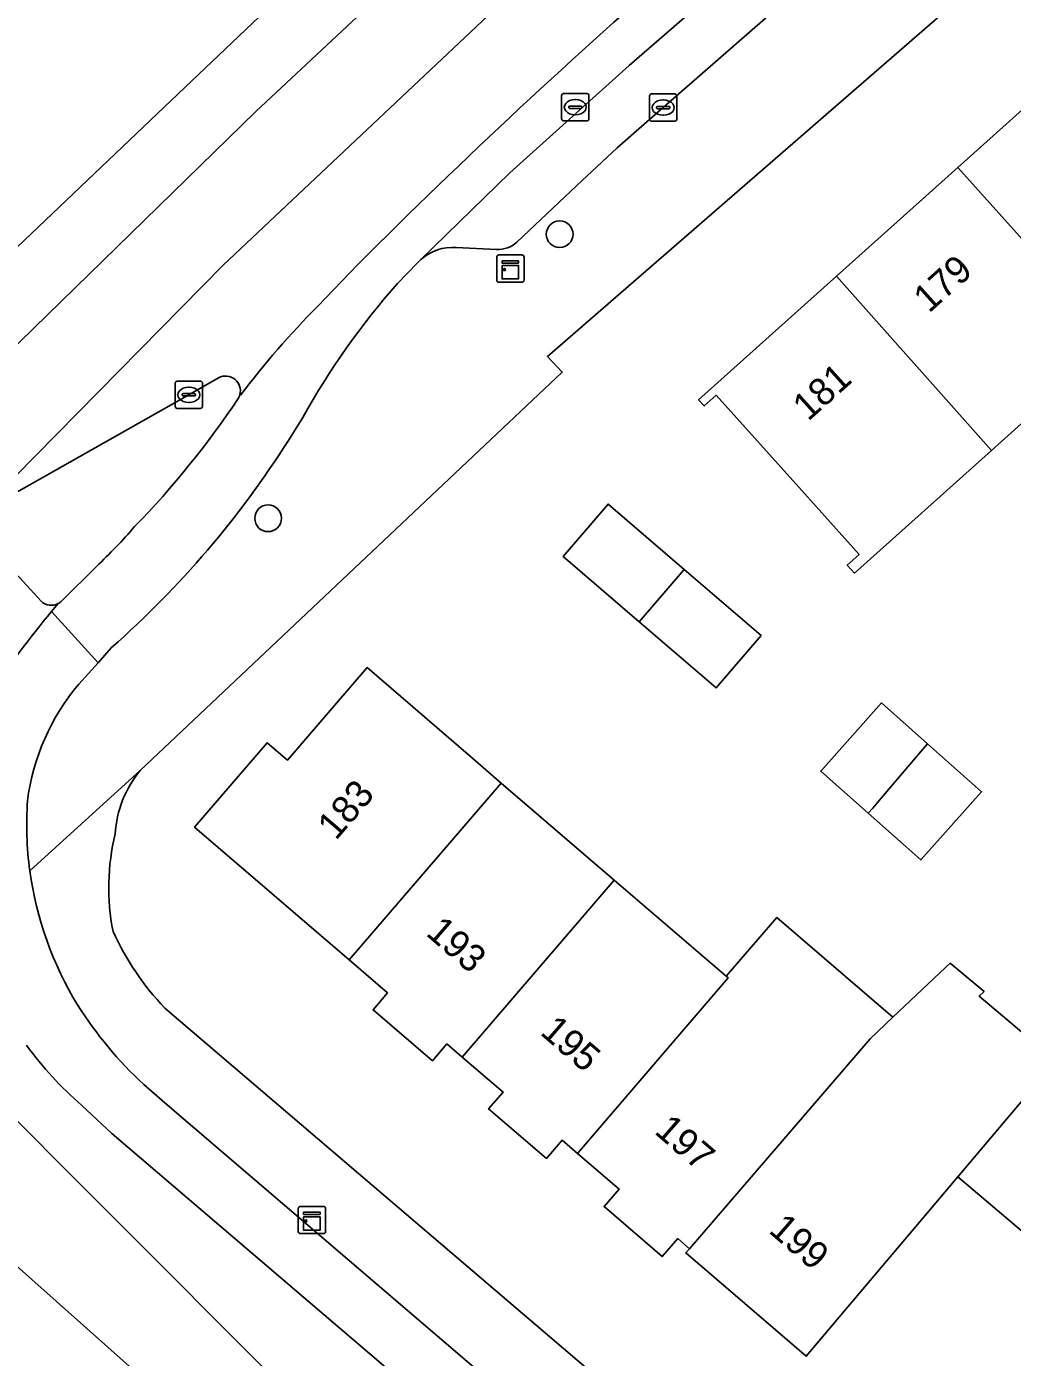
# Model space of a CAD drawing. Extents: x 162523 to 163266, y 381230 to 382050.
# Drawn here: x 162544 to 162580.08, y 381797.08 to 381845.82 of the extents above; entities that cross this region are included whole.
import ezdxf

# ---------------------------------------------------------------- set-up
doc = ezdxf.new("R2010")
doc.units = 0
for name, color, linetype in [('IMGEO_Berm_groen', 7, 'Continuous'), ('IMGEO_Boom', 7, 'Continuous'), ('IMGEO_Erf', 7, 'Continuous'), ('IMGEO_Fietspad_gesloten', 7, 'Continuous'), ('IMGEO_Kast', 7, 'Continuous'), ('IMGEO_Kolk', 7, 'Continuous'), ('IMGEO_Pand', 7, 'Continuous'), ('IMGEO_Pand_nummerreeks', 7, 'Continuous'), ('IMGEO_Parkeervlak_open', 7, 'Continuous'), ('IMGEO_Rijbaan_lokaal_gesloten', 7, 'Continuous'), ('IMGEO_Rijbaan_lokaal_open', 7, 'Continuous'), ('IMGEO_Rijbaan_regionaal_gesloten', 7, 'Continuous'), ('IMGEO_Rioolput', 7, 'Continuous'), ('IMGEO_Verkeerseiland_groen', 7, 'Continuous'), ('IMGEO_Voetpad_open', 7, 'Continuous')]:
    doc.layers.add(name, color=color, linetype=linetype)

msp = doc.modelspace()

# ---------------------------------------------------------------- linework, layer by layer
at = {"layer": 'IMGEO_Berm_groen'}
for points in [[(162541.691, 381807.666), (162541.866, 381807.508), (162552.821, 381796.54), (162560.227, 381789.1), (162563.333, 381786.008), (162564.169, 381786.991), (162565.997, 381789.141), (162547.12, 381805.283)], [(162547.12, 381805.283), (162546.004, 381806.321)]]:
    msp.add_lwpolyline(points, dxfattribs=at)
msp.add_arc((162554.627, 381816.257), 13.156, 216.072, 229.0483, dxfattribs=at)
at = {"layer": 'IMGEO_Boom'}
for centre in [(162563.506, 381838.213), (162552.834, 381827.81)]:
    msp.add_circle(centre, 0.489, dxfattribs=at)
at = {"layer": 'IMGEO_Erf'}
for points in [[(162581.307, 381849.596), (162563.057, 381833.73), (162563.598, 381833.161), (162548.153, 381818.57)], [(162583.779, 381834.303), (162579.309, 381830.297), (162574.292, 381825.801), (162574.034, 381826.09), (162574.468, 381826.479), (162572.369, 381828.821), (162569.236, 381832.318), (162568.797, 381831.925), (162568.594, 381832.152), (162573.641, 381836.675), (162578.085, 381840.657), (162582.563, 381844.671)], [(162580.559, 381801.594), (162578.078, 381803.689), (162572.53, 381797.118), (162568.124, 381800.904), (162568.257, 381801.059), (162567.826, 381801.43), (162567.261, 381800.773), (162565.134, 381802.602), (162565.683, 381803.24), (162564.155, 381804.552), (162563.596, 381805.033), (162563.021, 381804.364), (162560.907, 381806.181), (162561.434, 381806.794), (162559.94, 381808.078), (162559.378, 381808.561), (162558.846, 381807.942), (162556.676, 381809.806), (162557.208, 381810.425), (162555.802, 381811.633), (162550.14, 381816.499), (162552.796, 381819.59), (162553.542, 381818.95), (162556.455, 381822.339), (162560.247, 381819.08), (162561.371, 381818.114), (162565.507, 381814.56), (162569.606, 381811.039), (162571.456, 381813.192), (162575.706, 381809.539), (162577.623, 381811.353), (162577.801, 381811.522), (162579.039, 381810.476), (162578.861, 381810.308), (162581.666, 381807.939)], [(162549.054, 381809.864), (162602.511, 381764.218)]]:
    msp.add_lwpolyline(points, dxfattribs=at)
for points in [[(162568.062, 381825.938), (162570.883, 381823.515), (162569.234, 381821.597), (162566.419, 381824.016), (162563.631, 381826.412), (162565.279, 381828.33)], [(162576.73, 381815.295), (162574.802, 381817.007), (162573.065, 381818.549), (162575.284, 381821.048), (162576.968, 381819.554), (162578.95, 381817.795), (162578.733, 381817.551), (162578.339, 381817.108)]]:
    msp.add_lwpolyline(points, close=True, dxfattribs=at)
for centre, radius, start, end in [((162551.204, 381816.028), 3.972, 140.2027, 176.8087), ((162555.287, 381814.281), 8.286, 166.2591, 191.1407), ((162556.683, 381817.047), 10.478, 204.6296, 223.2748)]:
    msp.add_arc(centre, radius, start, end, dxfattribs=at)
at = {"layer": 'IMGEO_Fietspad_gesloten'}
for points in [[(162557.574, 381836.413), (162558.305, 381837.166), (162558.429, 381837.287), (162561.681, 381840.461), (162566.047, 381844.39), (162586.056, 381861.754)], [(162556.114, 381837.102), (162554.652, 381835.58)], [(162551.829, 381832.318), (162551.802, 381832.336)], [(162553.581, 381830.663), (162554.101, 381831.504)], [(162546.55, 381826.045), (162545.268, 381824.77)], [(162545.152, 381824.687), (162544.905, 381824.394), (162546.608, 381822.519), (162547.108, 381823.075)], [(162545.904, 381821.736), (162546.608, 381822.519), (162544.905, 381824.394)], [(162601.096, 381761.857), (162549.056, 381806.402), (162548.287, 381807.068)], [(162546.004, 381806.321), (162547.12, 381805.283), (162565.997, 381789.141), (162571.272, 381784.63), (162579.513, 381777.583), (162580.204, 381776.991), (162588.493, 381769.903), (162589.179, 381769.316), (162597.187, 381762.468), (162599.877, 381760.168), (162602.123, 381758.248), (162610.407, 381751.166), (162611.084, 381750.587), (162619.592, 381743.314), (162620.285, 381742.721), (162628.68, 381735.544)]]:
    msp.add_lwpolyline(points, dxfattribs=at)
for centre, radius, start, end in [((162722.245, 381670.975), 234.942, 130.97379, 135.00056), ((162579.088, 381817.51), 28.639, 138.6951, 150.7479), ((162576.88, 381813.491), 31.337, 135.1796, 143.0733), ((162523.882, 381850.85), 33.53, 315.8702, 326.19), ((162551.314, 381832.46), 0.503, 328.0123, 345.7841), ((162523.546, 381849.729), 35.575, 311.4757, 327.5922), ((162532.143, 381841.248), 20.945, 313.4583, 318.988), ((162571.801, 381801.984), 35.008, 140.1985, 146.4461), ((162544.938, 381825.109), 0.473, 296.9157, 314.253), ((162552.215, 381816.416), 8.255, 139.8695, 172.7312), ((162556.648, 381816.602), 12.65, 176.1105, 187.7361), ((162556.661, 381816.598), 12.663, 187.7105, 211.4611), ((162558.242, 381817.808), 14.644, 212.2721, 227.1729), ((162554.627, 381816.257), 13.156, 216.072, 229.0483)]:
    msp.add_arc(centre, radius, start, end, dxfattribs=at)
at = {"layer": 'IMGEO_Kast'}
for p, q in [((162561.203, 381836.527), (162561.203, 381837.368)), ((162561.203, 381837.368), (162561.203, 381836.527)), ((162561.278, 381837.452), (162562.119, 381837.452)), ((162562.119, 381837.452), (162561.278, 381837.452)), ((162562.203, 381837.377), (162562.203, 381836.536)), ((162562.203, 381836.536), (162562.203, 381837.377)), ((162562.128, 381836.452), (162561.287, 381836.452)), ((162561.287, 381836.452), (162562.128, 381836.452)), ((162553.939, 381801.686), (162553.939, 381802.527)), ((162553.939, 381802.527), (162553.939, 381801.686)), ((162554.014, 381802.611), (162554.855, 381802.611)), ((162554.855, 381802.611), (162554.014, 381802.611)), ((162554.939, 381802.536), (162554.939, 381801.695)), ((162554.939, 381801.695), (162554.939, 381802.536)), ((162554.864, 381801.611), (162554.023, 381801.611)), ((162554.023, 381801.611), (162554.864, 381801.611))]:
    msp.add_line(p, q, dxfattribs=at)
for points in [[(162561.398, 381837.242), (162561.998, 381837.242), (162561.998, 381837.157), (162561.398, 381837.157), (162561.398, 381837.242)], [(162561.398, 381837.067), (162561.998, 381837.067), (162561.998, 381836.578), (162561.398, 381836.578), (162561.398, 381837.067)], [(162554.134, 381802.401), (162554.734, 381802.401), (162554.734, 381802.316), (162554.134, 381802.316), (162554.134, 381802.401)], [(162554.134, 381802.226), (162554.734, 381802.226), (162554.734, 381801.737), (162554.134, 381801.737), (162554.134, 381802.226)]]:
    msp.add_lwpolyline(points, dxfattribs=at)
for centre in [(162561.482, 381836.916), (162554.218, 381802.075)]:
    msp.add_circle(centre, 0.0377, dxfattribs=at)
for centre, start, end in [((162561.281, 381837.374), 92.4484, 184.2845), ((162561.281, 381837.374), 92.4484, 184.2845), ((162562.125, 381837.374), 2.4484, 94.2845), ((162562.125, 381837.374), 2.4484, 94.2845), ((162561.281, 381836.53), 182.4484, 274.2845), ((162561.281, 381836.53), 182.4484, 274.2845), ((162562.125, 381836.53), 272.4484, 4.2845), ((162562.125, 381836.53), 272.4484, 4.2845), ((162554.017, 381802.533), 92.4484, 184.2845), ((162554.017, 381802.533), 92.4484, 184.2845), ((162554.861, 381802.533), 2.4484, 94.2845), ((162554.861, 381802.533), 2.4484, 94.2845), ((162554.017, 381801.689), 182.4484, 274.2845), ((162554.017, 381801.689), 182.4484, 274.2845), ((162554.861, 381801.689), 272.4484, 4.2845), ((162554.861, 381801.689), 272.4484, 4.2845)]:
    msp.add_arc(centre, 0.0779, start, end, dxfattribs=at)
at = {"layer": 'IMGEO_Kolk'}
for p, q in [((162566.87, 381843.35), (162567.722, 381843.35)), ((162566.795, 381842.424), (162566.795, 381843.276)), ((162567.054, 381842.844), (162567.054, 381842.856)), ((162567.097, 381842.893), (162567.495, 381842.893)), ((162567.283, 381843.13), (162567.308, 381843.13)), ((162567.538, 381842.856), (162567.538, 381842.844)), ((162567.796, 381843.276), (162567.796, 381842.424)), ((162567.492, 381842.807), (162567.094, 381842.807)), ((162567.306, 381842.57), (162567.281, 381842.57)), ((162567.722, 381842.35), (162566.87, 381842.35)), ((162549.433, 381831.905), (162549.433, 381832.757)), ((162549.508, 381832.831), (162550.36, 381832.831)), ((162549.921, 381832.611), (162549.946, 381832.611)), ((162550.434, 381832.757), (162550.434, 381831.905)), ((162549.692, 381832.325), (162549.692, 381832.337)), ((162550.13, 381832.288), (162549.732, 381832.288)), ((162549.735, 381832.374), (162550.133, 381832.374)), ((162550.176, 381832.337), (162550.176, 381832.325)), ((162550.36, 381831.831), (162549.508, 381831.831)), ((162549.944, 381832.051), (162549.919, 381832.051))]:
    msp.add_line(p, q, dxfattribs=at)
for points in [[(162566.87, 381843.35), (162567.722, 381843.35)], [(162566.795, 381842.424), (162566.795, 381843.276)], [(162567.796, 381843.276), (162567.796, 381842.424)], [(162567.722, 381842.35), (162566.87, 381842.35)], [(162549.433, 381831.905), (162549.433, 381832.757)], [(162549.508, 381832.831), (162550.36, 381832.831)], [(162550.434, 381832.757), (162550.434, 381831.905)], [(162550.36, 381831.831), (162549.508, 381831.831)]]:
    msp.add_lwpolyline(points, dxfattribs=at)
for centre, radius, start, end in [((162566.872, 381843.274), 0.0765, 91.552, 178.448), ((162566.872, 381843.274), 0.0765, 91.552, 178.448), ((162567.72, 381843.274), 0.0765, 1.552, 88.448), ((162567.72, 381843.274), 0.0765, 1.552, 88.448), ((162567.094, 381842.853), 0.0403, 85.8775, 175.7526), ((162567.091, 381842.843), 0.0366, 178.938, 274.7102), ((162567.495, 381842.85), 0.043, 264.8664, 352.4533), ((162567.499, 381842.855), 0.0386, 1.7309, 96.639), ((162566.872, 381842.426), 0.0765, 181.552, 268.448), ((162566.872, 381842.426), 0.0765, 181.552, 268.448), ((162567.72, 381842.426), 0.0765, 271.552, 358.448), ((162567.72, 381842.426), 0.0765, 271.552, 358.448), ((162549.51, 381832.755), 0.0765, 91.552, 178.448), ((162549.51, 381832.755), 0.0765, 91.552, 178.448), ((162550.358, 381832.755), 0.0765, 1.552, 88.448), ((162550.358, 381832.755), 0.0765, 1.552, 88.448), ((162549.732, 381832.334), 0.0403, 85.8775, 175.7526), ((162549.729, 381832.324), 0.0366, 178.938, 274.7102), ((162550.133, 381832.331), 0.043, 264.8664, 352.4533), ((162550.137, 381832.336), 0.0386, 1.7309, 96.639), ((162549.51, 381831.907), 0.0765, 181.552, 268.448), ((162549.51, 381831.907), 0.0765, 181.552, 268.448), ((162550.358, 381831.907), 0.0765, 271.552, 358.448), ((162550.358, 381831.907), 0.0765, 271.552, 358.448)]:
    msp.add_arc(centre, radius, start, end, dxfattribs=at)
for centre, major_axis, ratio, start_param, end_param in [((162567.282, 381842.85), (-0.387, 0.002), 0.722429, 4.712389, 7.853982), ((162567.307, 381842.85), (-0.39, 0.002), 0.717154, 1.570796, 4.712389), ((162549.92, 381832.331), (-0.387, 0.002), 0.722429, 4.712389, 7.853982), ((162549.945, 381832.331), (-0.39, 0.002), 0.717154, 1.570796, 4.712389)]:
    msp.add_ellipse(centre, major_axis=major_axis, ratio=ratio, start_param=start_param, end_param=end_param, dxfattribs=at)
at = {"layer": 'IMGEO_Pand'}
for points in [[(162583.779, 381834.303), (162588.257, 381838.316), (162582.563, 381844.671), (162578.085, 381840.657)], [(162579.309, 381830.297), (162583.779, 381834.303), (162578.085, 381840.657), (162573.641, 381836.675)], [(162579.309, 381830.297), (162573.641, 381836.675), (162568.594, 381832.152), (162568.797, 381831.925), (162569.236, 381832.318), (162572.369, 381828.821), (162574.468, 381826.479), (162574.034, 381826.09), (162574.292, 381825.801)], [(162566.419, 381824.016), (162568.062, 381825.938), (162565.279, 381828.33), (162563.631, 381826.412)], [(162566.419, 381824.016), (162569.234, 381821.597), (162570.883, 381823.515), (162568.062, 381825.938)], [(162561.371, 381818.114), (162560.247, 381819.08), (162556.455, 381822.339), (162553.542, 381818.95), (162552.796, 381819.59), (162550.14, 381816.499), (162555.802, 381811.633)], [(162576.968, 381819.554), (162575.284, 381821.048), (162573.065, 381818.549), (162574.802, 381817.007), (162574.964, 381817.198), (162575.272, 381817.56), (162576.811, 381819.37)], [(162576.968, 381819.554), (162576.811, 381819.37), (162575.272, 381817.56), (162574.964, 381817.198), (162574.802, 381817.007), (162576.73, 381815.295), (162578.339, 381817.108), (162578.733, 381817.551), (162578.95, 381817.795)], [(162565.507, 381814.56), (162561.371, 381818.114), (162555.802, 381811.633), (162557.208, 381810.425), (162556.676, 381809.806), (162558.846, 381807.942), (162559.378, 381808.561), (162559.94, 381808.078)], [(162569.675, 381810.979), (162569.606, 381811.039), (162565.507, 381814.56), (162559.94, 381808.078), (162561.434, 381806.794), (162560.907, 381806.181), (162563.021, 381804.364), (162563.596, 381805.033), (162564.155, 381804.552)], [(162574.87, 381808.749), (162575.706, 381809.539), (162571.456, 381813.192), (162569.606, 381811.039), (162569.675, 381810.979), (162564.155, 381804.552), (162565.683, 381803.24), (162565.134, 381802.602), (162567.261, 381800.773), (162567.826, 381801.43), (162568.257, 381801.059)], [(162581.666, 381807.939), (162578.861, 381810.308), (162579.039, 381810.476), (162577.801, 381811.522), (162577.623, 381811.353), (162575.706, 381809.539), (162574.87, 381808.749), (162568.257, 381801.059), (162568.124, 381800.904), (162572.53, 381797.118), (162578.078, 381803.689)], [(162584.229, 381805.946), (162581.787, 381808.045), (162581.666, 381807.939), (162578.078, 381803.689), (162580.559, 381801.594)]]:
    msp.add_lwpolyline(points, close=True, dxfattribs=at)
at = {"layer": 'IMGEO_Parkeervlak_open'}
for points in [[(162561.944, 381837.921), (162564.129, 381840.002), (162565.606, 381841.378), (162567.295, 381842.85), (162577.447, 381851.731), (162586.484, 381859.535), (162592.352, 381864.452), (162593.31, 381865.148), (162592.049, 381866.695), (162586.056, 381861.754), (162566.047, 381844.39), (162561.681, 381840.461), (162558.429, 381837.287)], [(162559.72, 381837.729), (162561.195, 381837.654)]]:
    msp.add_lwpolyline(points, dxfattribs=at)
for centre, radius, start, end in [((162559.605, 381835.959), 1.774, 86.2794, 131.52), ((162561.237, 381838.72), 1.067, 267.7391, 311.5007)]:
    msp.add_arc(centre, radius, start, end, dxfattribs=at)
at = {"layer": 'IMGEO_Rijbaan_lokaal_gesloten'}
for points in [[(162537.938, 381816.448), (162531.941, 381810.835), (162564.766, 381781.599), (162660.039, 381699.143), (162682.885, 381679.37)], [(162625.869, 381732.446), (162599.458, 381754.875), (162599.342, 381754.973), (162594.573, 381759.007), (162594.384, 381759.168), (162594.297, 381759.242), (162568.532, 381781.143), (162568.384, 381781.28), (162564.665, 381784.731), (162563.333, 381786.008), (162560.227, 381789.1), (162552.821, 381796.54), (162541.866, 381807.508), (162541.691, 381807.666)]]:
    msp.add_lwpolyline(points, dxfattribs=at)
at = {"layer": 'IMGEO_Rijbaan_lokaal_open'}
for points in [[(162562.147, 381847.417), (162551.188, 381837.076), (162542.033, 381827.792), (162542.123, 381827.698)], [(162554.652, 381835.58), (162556.114, 381837.102)], [(162542.375, 381828.054), (162543.442, 381828.653), (162549.934, 381832.331), (162551.024, 381832.956)], [(162551.802, 381832.336), (162551.829, 381832.318)]]:
    msp.add_lwpolyline(points, dxfattribs=at)
for centre, radius, start, end in [((162722.245, 381670.975), 234.942, 130.97379, 135.00056), ((162576.88, 381813.491), 31.337, 135.1796, 143.0733), ((162551.278, 381832.477), 0.542, 344.9318, 117.9644)]:
    msp.add_arc(centre, radius, start, end, dxfattribs=at)
at = {"layer": 'IMGEO_Rijbaan_regionaal_gesloten'}
for points in [[(162708.12, 381976.793), (162668.023, 381943.382), (162560.459, 381853.754), (162549.287, 381843.113), (162534.431, 381828.963)], [(162534.431, 381828.963), (162536.507, 381827.181), (162540.157, 381830.785), (162552.383, 381842.71), (162567.001, 381856.379), (162572.096, 381861.048), (162587.252, 381874.266), (162599.477, 381884.467), (162624.285, 381904.911), (162662.123, 381935.842), (162667.509, 381940.274), (162683.823, 381953.589)], [(162683.823, 381953.589), (162667.509, 381940.274), (162662.123, 381935.842), (162624.285, 381904.911), (162599.477, 381884.467), (162587.252, 381874.266), (162572.096, 381861.048), (162567.001, 381856.379), (162552.383, 381842.71), (162540.157, 381830.785), (162536.507, 381827.181), (162539.744, 381824.404)], [(162542.033, 381827.792), (162551.188, 381837.076), (162562.147, 381847.417), (162563.048, 381848.267), (162568.79, 381853.73), (162570.541, 381855.349), (162576.654, 381860.802), (162581.631, 381865.192), (162587.814, 381870.584), (162593.659, 381875.675), (162600.282, 381881.209), (162616.901, 381894.769), (162628.275, 381903.978), (162646.842, 381919.202), (162662.907, 381932.358), (162665.643, 381934.608), (162671.529, 381939.448), (162680.739, 381946.928)]]:
    msp.add_lwpolyline(points, dxfattribs=at)
at = {"layer": 'IMGEO_Rioolput'}
for p, q in [((162563.652, 381843.364), (162564.504, 381843.364)), ((162563.577, 381842.438), (162563.577, 381843.29)), ((162563.836, 381842.858), (162563.836, 381842.87)), ((162563.879, 381842.907), (162564.277, 381842.907)), ((162564.065, 381843.144), (162564.09, 381843.144)), ((162564.32, 381842.87), (162564.32, 381842.858)), ((162564.578, 381843.29), (162564.578, 381842.438)), ((162564.504, 381842.364), (162563.652, 381842.364)), ((162564.274, 381842.821), (162563.876, 381842.821)), ((162564.088, 381842.584), (162564.063, 381842.584))]:
    msp.add_line(p, q, dxfattribs=at)
for points in [[(162563.652, 381843.364), (162564.504, 381843.364)], [(162563.577, 381842.438), (162563.577, 381843.29)], [(162564.578, 381843.29), (162564.578, 381842.438)], [(162564.504, 381842.364), (162563.652, 381842.364)]]:
    msp.add_lwpolyline(points, dxfattribs=at)
for centre, radius, start, end in [((162563.654, 381843.288), 0.0765, 91.552, 178.448), ((162563.654, 381843.288), 0.0765, 91.552, 178.448), ((162564.502, 381843.288), 0.0765, 1.552, 88.448), ((162564.502, 381843.288), 0.0765, 1.552, 88.448), ((162563.876, 381842.867), 0.0403, 85.8775, 175.7526), ((162563.873, 381842.857), 0.0366, 178.938, 274.7102), ((162564.277, 381842.864), 0.043, 264.8664, 352.4533), ((162564.281, 381842.869), 0.0386, 1.7309, 96.639), ((162563.654, 381842.44), 0.0765, 181.552, 268.448), ((162563.654, 381842.44), 0.0765, 181.552, 268.448), ((162564.502, 381842.44), 0.0765, 271.552, 358.448), ((162564.502, 381842.44), 0.0765, 271.552, 358.448)]:
    msp.add_arc(centre, radius, start, end, dxfattribs=at)
for centre, major_axis, ratio, start_param, end_param in [((162564.064, 381842.864), (-0.387, 0.002), 0.722429, 4.712389, 7.853982), ((162564.089, 381842.864), (-0.39, 0.002), 0.717154, 1.570796, 4.712389)]:
    msp.add_ellipse(centre, major_axis=major_axis, ratio=ratio, start_param=start_param, end_param=end_param, dxfattribs=at)
at = {"layer": 'IMGEO_Verkeerseiland_groen'}
for points in [[(162551.024, 381832.956), (162549.934, 381832.331), (162543.442, 381828.653), (162542.375, 381828.054)], [(162542.242, 381827.249), (162544.524, 381824.771)], [(162545.268, 381824.77), (162546.55, 381826.045)]]:
    msp.add_lwpolyline(points, dxfattribs=at)
for centre, radius, start, end in [((162551.278, 381832.477), 0.542, 344.9318, 117.9644), ((162523.882, 381850.85), 33.53, 315.8702, 326.19), ((162551.314, 381832.46), 0.503, 328.0123, 345.7841), ((162532.143, 381841.248), 20.945, 313.4583, 318.988), ((162544.896, 381825.161), 0.539, 226.3621, 298.4008), ((162544.938, 381825.109), 0.473, 296.9157, 314.253)]:
    msp.add_arc(centre, radius, start, end, dxfattribs=at)
at = {"layer": 'IMGEO_Voetpad_open'}
for points in [[(162594.158, 381865.831), (162593.31, 381865.148), (162592.352, 381864.452), (162586.484, 381859.535), (162577.447, 381851.731), (162567.295, 381842.85), (162565.606, 381841.378), (162564.129, 381840.002), (162561.944, 381837.921)], [(162544.113, 381814.899), (162548.153, 381818.57), (162563.598, 381833.161), (162563.057, 381833.73), (162581.307, 381849.596), (162597.983, 381863.68)], [(162561.195, 381837.654), (162559.72, 381837.729)], [(162558.429, 381837.287), (162558.305, 381837.166), (162557.574, 381836.413)], [(162554.101, 381831.504), (162553.581, 381830.663)], [(162544.524, 381824.771), (162542.242, 381827.249)], [(162544.905, 381824.394), (162545.152, 381824.687)], [(162547.108, 381823.075), (162546.608, 381822.519), (162545.904, 381821.736)], [(162548.153, 381818.57), (162544.113, 381814.899)], [(162693.781, 381686.286), (162665.388, 381710.53), (162664.663, 381711.149), (162634.463, 381736.935), (162633.579, 381737.69), (162619.163, 381750), (162603.191, 381763.638), (162602.511, 381764.218), (162549.054, 381809.864)], [(162548.287, 381807.068), (162549.056, 381806.402), (162601.096, 381761.857), (162634.563, 381733.29), (162680.601, 381693.932), (162686.514, 381688.902)]]:
    msp.add_lwpolyline(points, dxfattribs=at)
for centre, radius, start, end in [((162559.605, 381835.959), 1.774, 86.2794, 131.52), ((162561.237, 381838.72), 1.067, 267.7391, 311.5007), ((162579.088, 381817.51), 28.639, 138.6951, 150.7479), ((162523.546, 381849.729), 35.575, 311.4757, 327.5922), ((162571.801, 381801.984), 35.008, 140.1985, 146.4461), ((162544.896, 381825.161), 0.539, 226.3621, 298.4008), ((162552.215, 381816.416), 8.255, 139.8695, 172.7312), ((162551.204, 381816.028), 3.972, 140.2027, 176.8087), ((162556.648, 381816.602), 12.65, 176.1105, 187.7361), ((162555.287, 381814.281), 8.286, 166.2591, 191.1407), ((162556.661, 381816.598), 12.663, 187.7105, 211.4611), ((162556.683, 381817.047), 10.478, 204.6296, 223.2748), ((162558.242, 381817.808), 14.644, 212.2721, 227.1729)]:
    msp.add_arc(centre, radius, start, end, dxfattribs=at)

# ---------------------------------------------------------------- texts
at = {"layer": 'IMGEO_Pand_nummerreeks'}
for s, rotation, p in [('179', 41.8667, (162577.022, 381835.3)), ('181', 41.8667, (162572.601, 381831.338)), ('183', 49.3194, (162555.318, 381815.985)), ('193', 319.0511, (162558.572, 381812.566)), ('195', 319.0507, (162562.754, 381808.937)), ('197', 319.0507, (162566.936, 381805.308)), ('199', 319.0507, (162571.118, 381801.68))]:
    msp.add_text(s, height=1, rotation=rotation, dxfattribs=at).set_placement(p)

doc.saveas('drawing.dxf')
